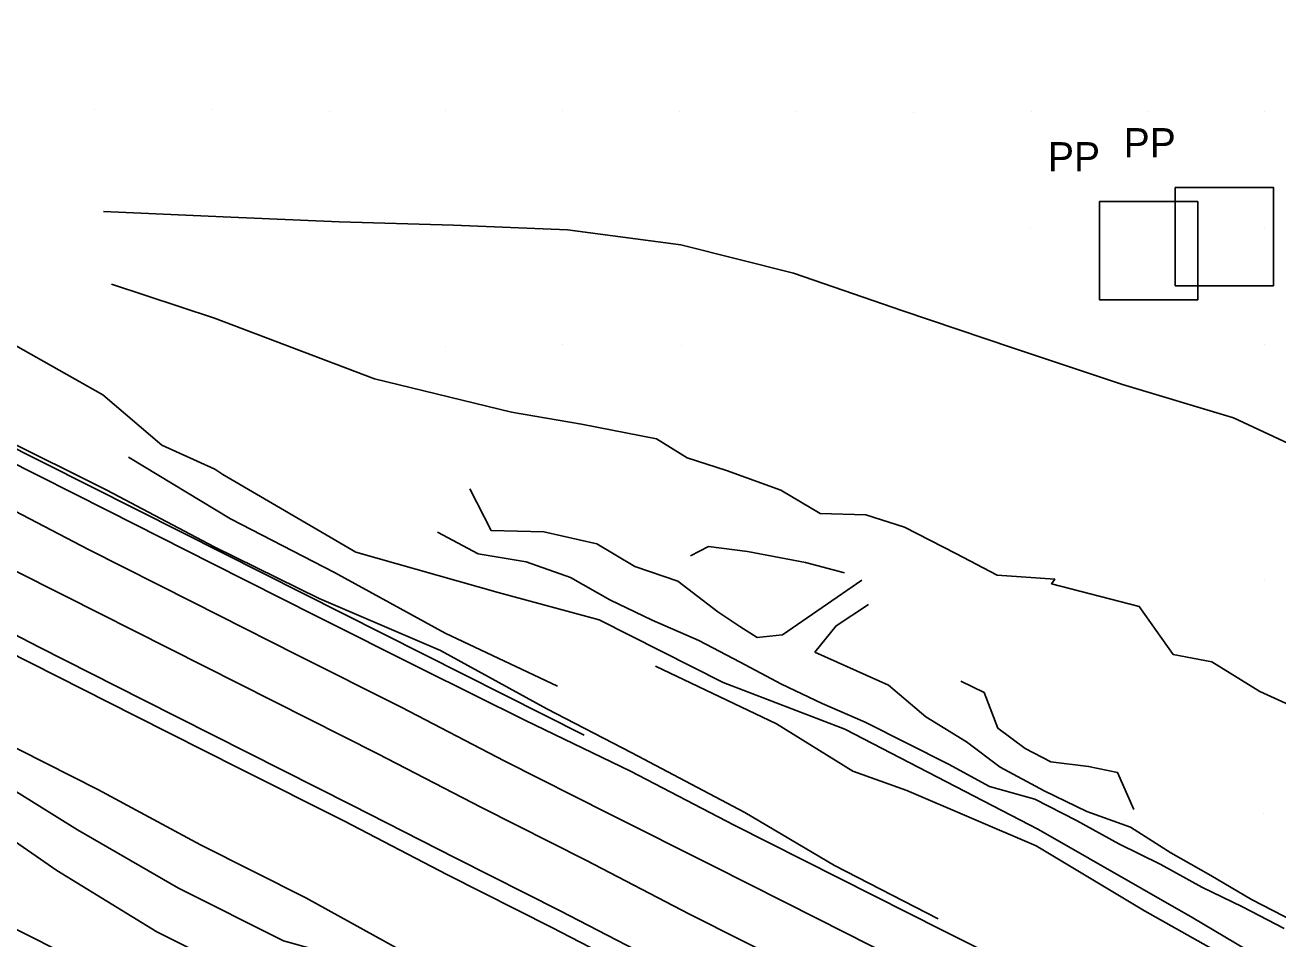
# Model space of a CAD drawing. Extents: x 1602514 to 1609837, y 863887 to 871157.
# Drawn here: x 1606943.7 to 1607211.8, y 866078.8 to 866274.3 of the extents above; entities that cross this region are included whole.
import ezdxf

# ---------------------------------------------------------------- set-up
doc = ezdxf.new("R2010")
doc.units = 0
for name, color, linetype in [('Survey-Centerline', 7, 'Continuous'), ('Survey-Edge of pavement', 7, 'Continuous'), ('Survey-Flow line', 7, 'Continuous'), ('Survey-Ridge Lines', 7, 'Continuous'), ('Survey-Safety', 7, 'Continuous'), ('Survey-Shoulders', 7, 'Continuous'), ('Survey-Spot dirt', 7, 'Continuous'), ('Utility-Pole', 7, 'Continuous')]:
    doc.layers.add(name, color=color, linetype=linetype)

msp = doc.modelspace()

# ---------------------------------------------------------------- linework, layer by layer
at = {"layer": 'Survey-Centerline'}
msp.add_lwpolyline([(1607219.63, 866016.4), (1607197.33, 866027.66), (1607175.04, 866038.96), (1607152.74, 866050.22), (1607130.49, 866061.58), (1607108.18, 866072.85), (1607085.88, 866084.11), (1607063.69, 866095.6), (1607041.39, 866106.87), (1607019.22, 866118.4), (1606996.89, 866129.62), (1606974.59, 866140.88), (1606952.28, 866152.15), (1606929.96, 866163.38), (1606907.9, 866174.62), (1606885.65, 866186.01), (1606863.4, 866197.4), (1606841.16, 866208.8), (1606818.91, 866220.19), (1606796.66, 866231.58), (1606774.45, 866243.03), (1606752.19, 866254.39), (1606729.92, 866265.74), (1606707.12, 866277.42)], dxfattribs=at)
msp.add_lwpolyline([(1607219.63, 866016.4), (1607197.33, 866027.66), (1607175.04, 866038.96), (1607152.74, 866050.22), (1607130.49, 866061.58), (1607108.18, 866072.85), (1607085.88, 866084.11), (1607063.69, 866095.6), (1607041.39, 866106.87), (1607019.22, 866118.4), (1606996.89, 866129.62), (1606974.59, 866140.88), (1606952.28, 866152.15), (1606929.96, 866163.38), (1606907.9, 866174.62), (1606885.65, 866186.01), (1606863.4, 866197.4), (1606841.16, 866208.8), (1606818.91, 866220.19), (1606796.66, 866231.58), (1606774.45, 866243.03), (1606752.19, 866254.39), (1606729.92, 866265.74), (1606707.12, 866277.42)], dxfattribs=at)
at = {"layer": 'Survey-Edge of pavement'}
for points in [[(1607224.84, 866026.69), (1607202.53, 866037.96), (1607180.25, 866049.26), (1607158.05, 866060.74), (1607135.64, 866071.79), (1607113.34, 866083.05), (1607091.03, 866094.32), (1607068.72, 866105.56), (1607046.41, 866116.82), (1607024.24, 866128.35), (1607001.92, 866139.57), (1606979.62, 866150.84), (1606957.31, 866162.1), (1606935.13, 866173.61), (1606913.12, 866184.83), (1606890.75, 866195.97), (1606868.5, 866207.36), (1606846.26, 866218.76), (1606824.01, 866230.15), (1606801.76, 866241.53), (1606779.55, 866252.99), (1606757.28, 866264.35), (1606735.02, 866275.7)], [(1607224.84, 866026.69), (1607202.53, 866037.96), (1607180.25, 866049.26), (1607158.05, 866060.74), (1607135.64, 866071.79), (1607113.34, 866083.05), (1607091.03, 866094.32), (1607068.72, 866105.56), (1607046.41, 866116.82), (1607024.24, 866128.35), (1607001.92, 866139.57), (1606979.62, 866150.84), (1606957.31, 866162.1), (1606935.13, 866173.61), (1606913.12, 866184.83), (1606890.75, 866195.97), (1606868.5, 866207.36), (1606846.26, 866218.76), (1606824.01, 866230.15), (1606801.76, 866241.53), (1606779.55, 866252.99), (1606757.28, 866264.35), (1606735.02, 866275.7)], [(1606924.55, 866152.66), (1606946.74, 866141.17), (1606969.04, 866129.9), (1606991.34, 866118.64), (1607013.67, 866107.42), (1607035.93, 866096.07), (1607058.23, 866084.8), (1607080.42, 866073.31), (1607102.73, 866062.05), (1607125.03, 866050.78), (1607147.28, 866039.42), (1607169.59, 866028.16), (1607191.76, 866016.64), (1607214.07, 866005.37)], [(1606924.55, 866152.66), (1606946.74, 866141.17), (1606969.04, 866129.9), (1606991.34, 866118.64), (1607013.67, 866107.42), (1607035.93, 866096.07), (1607058.23, 866084.8), (1607080.42, 866073.31), (1607102.73, 866062.05), (1607125.03, 866050.78), (1607147.28, 866039.42), (1607169.59, 866028.16), (1607191.76, 866016.64), (1607214.07, 866005.37)]]:
    msp.add_lwpolyline(points, dxfattribs=at)
at = {"layer": 'Survey-Flow line'}
for points in [[(1606972.98, 866184.44), (1606960.38, 866195.19), (1606941.67, 866205.74)], [(1606972.98, 866184.44), (1606960.38, 866195.19), (1606941.67, 866205.74)], [(1606972.98, 866184.44), (1606984.33, 866179.27), (1606986.05, 866178.13), (1607014.52, 866161.53), (1607044.98, 866152.86), (1607066.6, 866147.07), (1607093.09, 866133.67), (1607119.13, 866123.63), (1607160.55, 866102.16), (1607193.59, 866083.28), (1607218.71, 866068.36), (1607250.08, 866056.18), (1607276.72, 866040.5), (1607309.92, 866024.06), (1607334.89, 866009.6), (1607356.51, 865996.5)], [(1606972.98, 866184.44), (1606984.33, 866179.27), (1606986.05, 866178.13), (1607014.52, 866161.53), (1607044.98, 866152.86), (1607066.6, 866147.07), (1607093.09, 866133.67), (1607119.13, 866123.63), (1607160.55, 866102.16), (1607193.59, 866083.28), (1607218.71, 866068.36), (1607250.08, 866056.18), (1607276.72, 866040.5), (1607309.92, 866024.06), (1607334.89, 866009.6), (1607356.51, 865996.5)], [(1606937.51, 866112.99), (1606954.93, 866102.09), (1606976.59, 866089.61), (1606999.02, 866078.34), (1607023.63, 866071.52), (1607046, 866060.37), (1607068.29, 866049.15), (1607090.3, 866037.6), (1607112.07, 866025.14), (1607134.21, 866013.59), (1607156.49, 866002.34), (1607178.6, 865990.71), (1607200.87, 865979.32), (1607223.45, 865968.15), (1607245.21, 865955.96), (1607267.12, 865944.3), (1607288.94, 865931.89), (1607317.55, 865917.16)], [(1606937.51, 866112.99), (1606954.93, 866102.09), (1606976.59, 866089.61), (1606999.02, 866078.34), (1607023.63, 866071.52), (1607046, 866060.37), (1607068.29, 866049.15), (1607090.3, 866037.6), (1607112.07, 866025.14), (1607134.21, 866013.59), (1607156.49, 866002.34), (1607178.6, 865990.71), (1607200.87, 865979.32), (1607223.45, 865968.15), (1607245.21, 865955.96), (1607267.12, 865944.3), (1607288.94, 865931.89), (1607317.55, 865917.16)]]:
    msp.add_lwpolyline(points, dxfattribs=at)
at = {"layer": 'Survey-Ridge Lines'}
for points in [[(1606309.61, 866518.25), (1606336.32, 866502.07), (1606361.12, 866488.41), (1606388.88, 866471.53), (1606417.69, 866454.35), (1606445.69, 866440.82), (1606479.94, 866420.31), (1606584.83, 866367.03), (1606786.81, 866264.41), (1606870.28, 866222.48), (1606915.7, 866197.46), (1606961.21, 866174.76), (1606984.19, 866162.68), (1607006.66, 866151.58), (1607032.61, 866140.47), (1607055.37, 866127.99), (1607073.56, 866118.59), (1607097.74, 866105.82), (1607116.91, 866094.48), (1607139.13, 866083.05)], [(1606309.61, 866518.25), (1606336.32, 866502.07), (1606361.12, 866488.41), (1606388.88, 866471.53), (1606417.69, 866454.35), (1606445.69, 866440.82), (1606479.94, 866420.31), (1606584.83, 866367.03), (1606786.81, 866264.41), (1606870.28, 866222.48), (1606915.7, 866197.46), (1606961.21, 866174.76), (1606984.19, 866162.68), (1607006.66, 866151.58), (1607032.61, 866140.47), (1607055.37, 866127.99), (1607073.56, 866118.59), (1607097.74, 866105.82), (1607116.91, 866094.48), (1607139.13, 866083.05)], [(1606960.51, 866234.4), (1606986.16, 866233.25), (1607010.94, 866232.18), (1607035.42, 866231.49), (1607059.83, 866230.46), (1607084.08, 866227.25), (1607108.13, 866221.24), (1607131.55, 866213.13), (1607155.03, 866205.21), (1607178.55, 866197.38), (1607202.29, 866190.27), (1607224.76, 866179.79), (1607246.48, 866167.48), (1607267.57, 866154.1), (1607290.48, 866141.76), (1607312.68, 866133.3), (1607336.21, 866124.87), (1607356.35, 866111.04), (1607379.32, 866098.57), (1607405.28, 866087.11)], [(1606960.51, 866234.4), (1606986.16, 866233.25), (1607010.94, 866232.18), (1607035.42, 866231.49), (1607059.83, 866230.46), (1607084.08, 866227.25), (1607108.13, 866221.24), (1607131.55, 866213.13), (1607155.03, 866205.21), (1607178.55, 866197.38), (1607202.29, 866190.27), (1607224.76, 866179.79), (1607246.48, 866167.48), (1607267.57, 866154.1), (1607290.48, 866141.76), (1607312.68, 866133.3), (1607336.21, 866124.87), (1607356.35, 866111.04), (1607379.32, 866098.57), (1607405.28, 866087.11)], [(1606962.25, 866218.87), (1606984.28, 866211.56), (1607018.52, 866198.61), (1607047.81, 866191.49), (1607062.77, 866188.92), (1607078.84, 866185.78), (1607085.43, 866181.72), (1607093.85, 866178.97), (1607105.46, 866174.8), (1607113.89, 866169.78), (1607123.61, 866169.53), (1607131.87, 866166.9), (1607142.91, 866161.24), (1607151.75, 866156.59), (1607164.03, 866155.78), (1607163.37, 866154.76), (1607182.11, 866149.9), (1607189.36, 866139.63), (1607197.63, 866138.05), (1607207.93, 866131.69), (1607214.97, 866128.51)], [(1606962.25, 866218.87), (1606984.28, 866211.56), (1607018.52, 866198.61), (1607047.81, 866191.49), (1607062.77, 866188.92), (1607078.84, 866185.78), (1607085.43, 866181.72), (1607093.85, 866178.97), (1607105.46, 866174.8), (1607113.89, 866169.78), (1607123.61, 866169.53), (1607131.87, 866166.9), (1607142.91, 866161.24), (1607151.75, 866156.59), (1607164.03, 866155.78), (1607163.37, 866154.76), (1607182.11, 866149.9), (1607189.36, 866139.63), (1607197.63, 866138.05), (1607207.93, 866131.69), (1607214.97, 866128.51)], [(1606965.89, 866181.81), (1606987.67, 866168.64), (1607009.94, 866157.2), (1607033.66, 866144.16), (1607057.65, 866132.84)], [(1606965.89, 866181.81), (1606987.67, 866168.64), (1607009.94, 866157.2), (1607033.66, 866144.16), (1607057.65, 866132.84)], [(1607122.79, 866155.56), (1607105.83, 866143.86), (1607100.4, 866143.25), (1607096.67, 866145.65), (1607091.94, 866148.77), (1607083.4, 866155.31), (1607074.18, 866158.42), (1607066.1, 866163.27), (1607054.76, 866165.89), (1607043.5, 866166.15), (1607038.92, 866175.07)], [(1607122.79, 866155.56), (1607105.83, 866143.86), (1607100.4, 866143.25), (1607096.67, 866145.65), (1607091.94, 866148.77), (1607083.4, 866155.31), (1607074.18, 866158.42), (1607066.1, 866163.27), (1607054.76, 866165.89), (1607043.5, 866166.15), (1607038.92, 866175.07)], [(1607213.12, 866081.03), (1607204.24, 866085.62), (1607195.5, 866089.87), (1607186.75, 866094.71), (1607177.78, 866099.11), (1607168.69, 866104.11), (1607159.8, 866108.68), (1607150.08, 866111.4), (1607141.29, 866116.17), (1607132.37, 866120.67), (1607123.45, 866125.18), (1607114.27, 866129.16), (1607105.57, 866133.29), (1607096.75, 866137.99), (1607087.88, 866142.59), (1607077.89, 866147), (1607068.89, 866151.35), (1607060.47, 866156.12), (1607050.95, 866159.43), (1607040.66, 866161.18), (1607031.95, 866165.78)], [(1607213.12, 866081.03), (1607204.24, 866085.62), (1607195.5, 866089.87), (1607186.75, 866094.71), (1607177.78, 866099.11), (1607168.69, 866104.11), (1607159.8, 866108.68), (1607150.08, 866111.4), (1607141.29, 866116.17), (1607132.37, 866120.67), (1607123.45, 866125.18), (1607114.27, 866129.16), (1607105.57, 866133.29), (1607096.75, 866137.99), (1607087.88, 866142.59), (1607077.89, 866147), (1607068.89, 866151.35), (1607060.47, 866156.12), (1607050.95, 866159.43), (1607040.66, 866161.18), (1607031.95, 866165.78)], [(1607086.14, 866160.76), (1607089.93, 866162.72), (1607098.31, 866161.63), (1607110.74, 866159.28), (1607119.08, 866157.11)], [(1607086.14, 866160.76), (1607089.93, 866162.72), (1607098.31, 866161.63), (1607110.74, 866159.28), (1607119.08, 866157.11)], [(1607112.74, 866140.13), (1607117.26, 866145.77), (1607124.21, 866150.29)], [(1607112.74, 866140.13), (1607117.26, 866145.77), (1607124.21, 866150.29)], [(1607215.25, 866082.48), (1607206.12, 866087.25), (1607197.41, 866092.35), (1607188.85, 866097.18), (1607180.23, 866102.66), (1607170.9, 866106.03), (1607161.76, 866110.43), (1607152.38, 866115.53), (1607145.13, 866120.92), (1607136.46, 866126.31), (1607128.48, 866133.08), (1607112.74, 866140.13)], [(1607215.25, 866082.48), (1607206.12, 866087.25), (1607197.41, 866092.35), (1607188.85, 866097.18), (1607180.23, 866102.66), (1607170.9, 866106.03), (1607161.76, 866110.43), (1607152.38, 866115.53), (1607145.13, 866120.92), (1607136.46, 866126.31), (1607128.48, 866133.08), (1607112.74, 866140.13)], [(1607314.76, 865911.72), (1607286.15, 865926.45), (1607264.7, 865939.51), (1607242.79, 865951.17), (1607221.39, 865964.2), (1607198.85, 865975.34), (1607176.59, 865986.73), (1607154.48, 865998.37), (1607132.21, 866009.61), (1607110.05, 866021.18), (1607088.29, 866033.62), (1607066.28, 866045.17), (1607043.96, 866056.41), (1607021.62, 866067.55), (1606994.24, 866069.12), (1606971.93, 866080.32), (1606950.55, 866093.41), (1606929.77, 866107.74), (1606909.96, 866123.83), (1606888.47, 866136.82)], [(1607314.76, 865911.72), (1607286.15, 865926.45), (1607264.7, 865939.51), (1607242.79, 865951.17), (1607221.39, 865964.2), (1607198.85, 865975.34), (1607176.59, 865986.73), (1607154.48, 865998.37), (1607132.21, 866009.61), (1607110.05, 866021.18), (1607088.29, 866033.62), (1607066.28, 866045.17), (1607043.96, 866056.41), (1607021.62, 866067.55), (1606994.24, 866069.12), (1606971.93, 866080.32), (1606950.55, 866093.41), (1606929.77, 866107.74), (1606909.96, 866123.83), (1606888.47, 866136.82)], [(1607320.36, 865922.59), (1607291.75, 865937.32), (1607269.54, 865949.08), (1607247.63, 865960.74), (1607225.51, 865972.1), (1607202.89, 865983.28), (1607180.61, 865994.68), (1607158.5, 866006.31), (1607136.23, 866017.56), (1607114.1, 866029.11), (1607092.31, 866041.57), (1607070.3, 866053.12), (1607048.05, 866064.32), (1607025.64, 866075.5), (1607003.82, 866087.55), (1606981.26, 866098.89), (1606959.31, 866110.77), (1606936.99, 866122.04), (1606911.43, 866126.75), (1606889.13, 866138.11)], [(1607320.36, 865922.59), (1607291.75, 865937.32), (1607269.54, 865949.08), (1607247.63, 865960.74), (1607225.51, 865972.1), (1607202.89, 865983.28), (1607180.61, 865994.68), (1607158.5, 866006.31), (1607136.23, 866017.56), (1607114.1, 866029.11), (1607092.31, 866041.57), (1607070.3, 866053.12), (1607048.05, 866064.32), (1607025.64, 866075.5), (1607003.82, 866087.55), (1606981.26, 866098.89), (1606959.31, 866110.77), (1606936.99, 866122.04), (1606911.43, 866126.75), (1606889.13, 866138.11)], [(1607078.6, 866137.14), (1607104.49, 866124.81), (1607120.81, 866114.66), (1607132.38, 866110.55), (1607160.09, 866098.68), (1607183.24, 866084.82), (1607214.04, 866067.49), (1607233.52, 866044.44), (1607253.33, 866034.53), (1607276.51, 866022.4), (1607298.8, 866011.1), (1607320.14, 866000.27), (1607341.89, 865988.54), (1607349.62, 865985.13)], [(1607078.6, 866137.14), (1607104.49, 866124.81), (1607120.81, 866114.66), (1607132.38, 866110.55), (1607160.09, 866098.68), (1607183.24, 866084.82), (1607214.04, 866067.49), (1607233.52, 866044.44), (1607253.33, 866034.53), (1607276.51, 866022.4), (1607298.8, 866011.1), (1607320.14, 866000.27), (1607341.89, 865988.54), (1607349.62, 865985.13)], [(1607143.97, 866133.95), (1607148.93, 866131.52), (1607151.89, 866123.86), (1607157.72, 866119.51), (1607163.2, 866116.64), (1607171.29, 866115.68), (1607177.47, 866114.38), (1607180.95, 866106.46)], [(1607143.97, 866133.95), (1607148.93, 866131.52), (1607151.89, 866123.86), (1607157.72, 866119.51), (1607163.2, 866116.64), (1607171.29, 866115.68), (1607177.47, 866114.38), (1607180.95, 866106.46)]]:
    msp.add_lwpolyline(points, dxfattribs=at)
at = {"layer": 'Survey-Safety'}
msp.add_lwpolyline([(1606461.71, 866429.07), (1606498.95, 866409.93), (1606571.22, 866372.66), (1606643.89, 866335.62), (1606710.17, 866301.71), (1606788.24, 866261.93), (1606888.38, 866210.5), (1606977.39, 866165.76), (1607063.34, 866122.4)], dxfattribs=at)
msp.add_lwpolyline([(1606461.71, 866429.07), (1606498.95, 866409.93), (1606571.22, 866372.66), (1606643.89, 866335.62), (1606710.17, 866301.71), (1606788.24, 866261.93), (1606888.38, 866210.5), (1606977.39, 866165.76), (1607063.34, 866122.4)], dxfattribs=at)
at = {"layer": 'Survey-Shoulders'}
for points in [[(1607229.23, 866035.39), (1607206.94, 866046.68), (1607184.64, 866057.95), (1607162.43, 866069.4), (1607140.09, 866080.6), (1607117.79, 866091.87), (1607095.49, 866103.13), (1607073.31, 866114.65), (1607050.81, 866125.52), (1607028.42, 866136.62), (1607006.09, 866147.84), (1606983.79, 866159.11), (1606961.49, 866170.37), (1606939.17, 866181.6), (1606917.2, 866192.8), (1606894.95, 866204.18), (1606872.7, 866215.57), (1606850.46, 866226.98), (1606828.61, 866239.14), (1606806.36, 866250.52), (1606784.15, 866261.98), (1606761.88, 866273.34), (1606739.62, 866284.69)], [(1607229.23, 866035.39), (1607206.94, 866046.68), (1607184.64, 866057.95), (1607162.43, 866069.4), (1607140.09, 866080.6), (1607117.79, 866091.87), (1607095.49, 866103.13), (1607073.31, 866114.65), (1607050.81, 866125.52), (1607028.42, 866136.62), (1607006.09, 866147.84), (1606983.79, 866159.11), (1606961.49, 866170.37), (1606939.17, 866181.6), (1606917.2, 866192.8), (1606894.95, 866204.18), (1606872.7, 866215.57), (1606850.46, 866226.98), (1606828.61, 866239.14), (1606806.36, 866250.52), (1606784.15, 866261.98), (1606761.88, 866273.34), (1606739.62, 866284.69)], [(1607212.38, 866002.04), (1607190.08, 866013.3), (1607167.79, 866024.6), (1607145.49, 866035.86), (1607123.23, 866047.22), (1607100.93, 866058.49), (1607078.62, 866069.75), (1607056.44, 866081.24), (1607034.13, 866092.51), (1607011.96, 866104.04), (1606989.64, 866115.26), (1606967.33, 866126.52), (1606945.03, 866137.78), (1606922.71, 866149.02)], [(1607212.38, 866002.04), (1607190.08, 866013.3), (1607167.79, 866024.6), (1607145.49, 866035.86), (1607123.23, 866047.22), (1607100.93, 866058.49), (1607078.62, 866069.75), (1607056.44, 866081.24), (1607034.13, 866092.51), (1607011.96, 866104.04), (1606989.64, 866115.26), (1606967.33, 866126.52), (1606945.03, 866137.78), (1606922.71, 866149.02)], [(1607233.23, 865932.47), (1607211.09, 865944.05), (1607188.82, 865955.38), (1607166.51, 865966.64), (1607144.23, 865977.94), (1607121.92, 865989.21), (1607099.67, 866000.57), (1607077.36, 866011.83), (1607055.06, 866023.09), (1607032.87, 866034.59), (1607010.57, 866045.85), (1606988.4, 866057.38), (1606966.07, 866068.6), (1606943.77, 866079.86), (1606921.47, 866091.13)], [(1607233.23, 865932.47), (1607211.09, 865944.05), (1607188.82, 865955.38), (1607166.51, 865966.64), (1607144.23, 865977.94), (1607121.92, 865989.21), (1607099.67, 866000.57), (1607077.36, 866011.83), (1607055.06, 866023.09), (1607032.87, 866034.59), (1607010.57, 866045.85), (1606988.4, 866057.38), (1606966.07, 866068.6), (1606943.77, 866079.86), (1606921.47, 866091.13)]]:
    msp.add_lwpolyline(points, dxfattribs=at)
at = {"layer": 'Survey-Spot dirt'}
for p, q in [((1606958.62, 866256.13), (1606958.62, 866256.13)), ((1606958.62, 866256.13), (1606958.62, 866256.13)), ((1606983.57, 866256.12), (1606983.57, 866256.12)), ((1606983.57, 866256.12), (1606983.57, 866256.12)), ((1607008.94, 866255.82), (1607008.94, 866255.82)), ((1607008.94, 866255.82), (1607008.94, 866255.82)), ((1607033.65, 866256), (1607033.65, 866256)), ((1607033.65, 866256), (1607033.65, 866256)), ((1607058.78, 866255.99), (1607058.78, 866255.99)), ((1607058.78, 866255.99), (1607058.78, 866255.99)), ((1607083.84, 866255.77), (1607083.84, 866255.77)), ((1607083.84, 866255.77), (1607083.84, 866255.77)), ((1607108.85, 866255.76), (1607108.85, 866255.76)), ((1607108.85, 866255.76), (1607108.85, 866255.76)), ((1607133.84, 866255.53), (1607133.84, 866255.53)), ((1607133.84, 866255.53), (1607133.84, 866255.53)), ((1607159.02, 866255.77), (1607159.02, 866255.77)), ((1607159.02, 866255.77), (1607159.02, 866255.77)), ((1607183.91, 866255.75), (1607183.91, 866255.75)), ((1607183.91, 866255.75), (1607183.91, 866255.75)), ((1607208.89, 866255.76), (1607208.89, 866255.76)), ((1607208.89, 866255.76), (1607208.89, 866255.76)), ((1607158.8, 866230.77), (1607158.8, 866230.77)), ((1607158.8, 866230.77), (1607158.8, 866230.77)), ((1607208.91, 866230.77), (1607208.91, 866230.77)), ((1607208.91, 866230.77), (1607208.91, 866230.77)), ((1607033.79, 866205.62), (1607033.79, 866205.62)), ((1607033.79, 866205.62), (1607033.79, 866205.62)), ((1607058.79, 866205.91), (1607058.79, 866205.91)), ((1607058.79, 866205.91), (1607058.79, 866205.91)), ((1607084.24, 866205.77), (1607084.24, 866205.77)), ((1607084.24, 866205.77), (1607084.24, 866205.77)), ((1607208.91, 866205.92), (1607208.91, 866205.92)), ((1607208.91, 866205.92), (1607208.91, 866205.92)), ((1607208.84, 866155.71), (1607208.84, 866155.71)), ((1607208.84, 866155.71), (1607208.84, 866155.71)), ((1607208.72, 866105.68), (1607208.72, 866105.68)), ((1607208.72, 866105.68), (1607208.72, 866105.68))]:
    msp.add_line(p, q, dxfattribs=at)
at = {"layer": 'Utility-Pole'}
for points in [[(1607189.84, 866239.51), (1607210.85, 866239.51), (1607210.85, 866218.51), (1607189.84, 866218.51)], [(1607189.84, 866239.51), (1607210.85, 866239.51), (1607210.85, 866218.51), (1607189.84, 866218.51)], [(1607173.64, 866236.51), (1607194.65, 866236.51), (1607194.65, 866215.5), (1607173.64, 866215.5)], [(1607173.64, 866236.51), (1607194.65, 866236.51), (1607194.65, 866215.5), (1607173.64, 866215.5)]]:
    msp.add_lwpolyline(points, close=True, dxfattribs=at)

# ---------------------------------------------------------------- texts
for p in [(1607178.78, 866245.98), (1607178.78, 866245.98), (1607162.58, 866242.98), (1607162.58, 866242.98)]:
    msp.add_text('PP', height=6.251, dxfattribs=at).set_placement(p)

doc.saveas('drawing.dxf')
